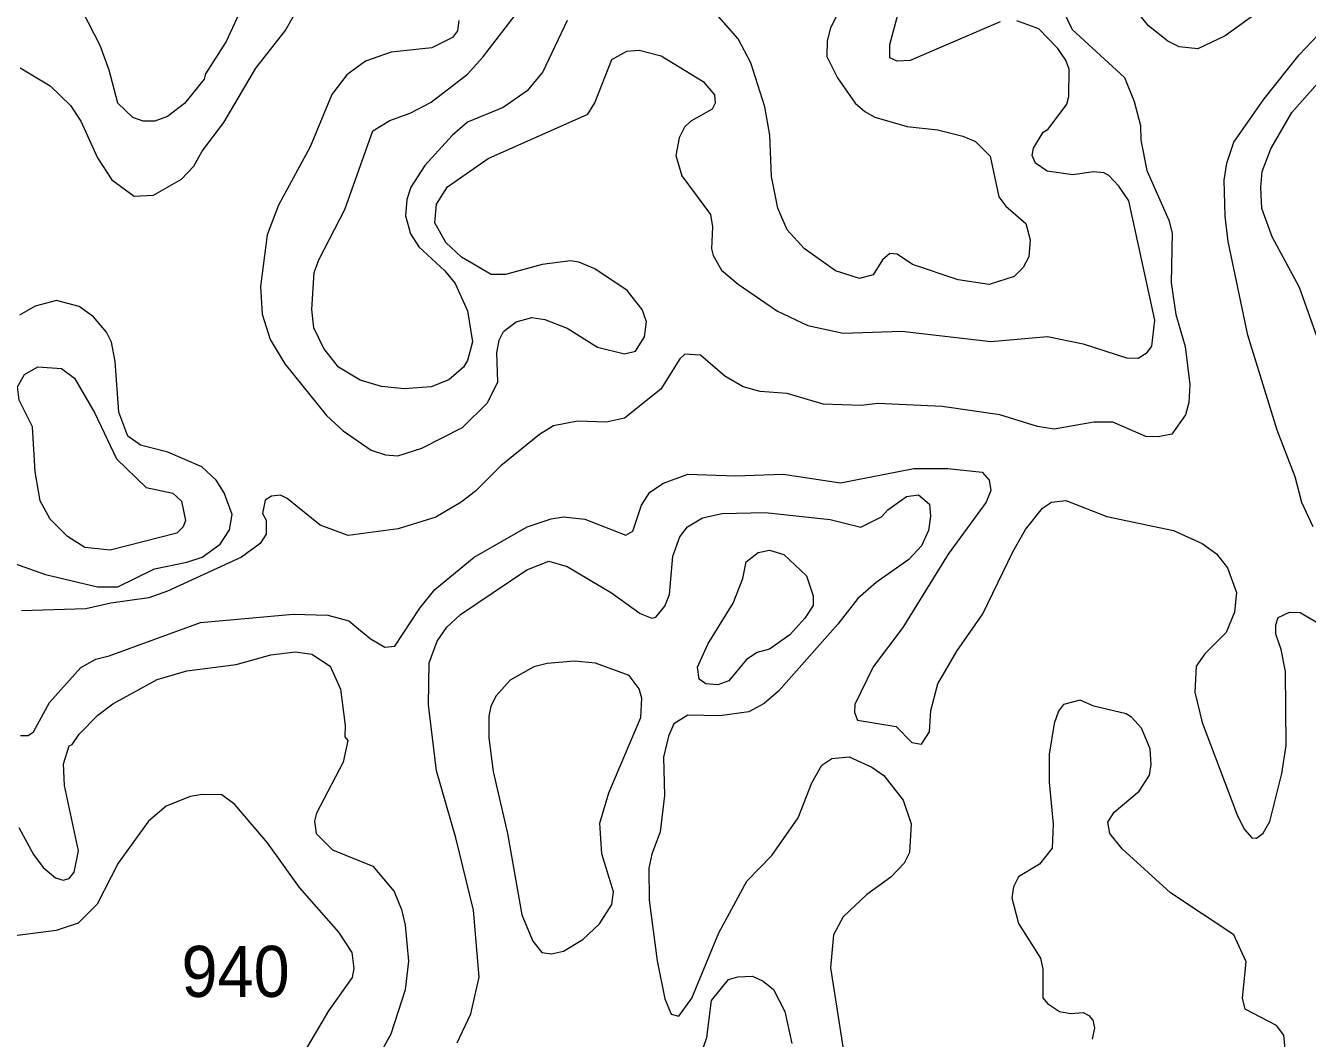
# Model space of a CAD drawing. Extents: x 763.2 to 816.8, y 7896.5 to 7952.7.
# Drawn here: x 770.229 to 774.248, y 7945.766 to 7948.941 of the extents above; entities that cross this region are included whole.
import ezdxf

# ---------------------------------------------------------------- set-up
doc = ezdxf.new("R2010")
doc.units = 0
doc.header["$LTSCALE"] = 0.064
doc.layers.add('2', color=7, linetype='Continuous', lineweight=13)
doc.layers.add('21', color=7, linetype='Continuous')

msp = doc.modelspace()

# ---------------------------------------------------------------- linework, layer by layer
at = {"layer": '2'}
for points in [[(773.285, 7948.9535), (773.0027, 7948.8318), (772.9618, 7948.8299), (772.9391, 7948.8407), (772.9386, 7948.8821), (772.9914, 7949.0775)], [(774.1849, 7949.0508), (773.9904, 7948.9096), (773.9051, 7948.8685), (773.8468, 7948.8751), (773.8103, 7948.8924), (773.75, 7948.9409), (773.6776, 7949.0307)], [(770.2116, 7948.8088), (770.3058, 7948.753), (770.3694, 7948.691), (770.4014, 7948.6423), (770.4541, 7948.5273), (770.4987, 7948.4584), (770.5689, 7948.4065), (770.6294, 7948.4098), (770.7178, 7948.4606), (770.7556, 7948.5011), (770.7825, 7948.5476), (770.8505, 7948.6383), (770.9505, 7948.8078), (771.0429, 7948.9254), (771.0944, 7949.017)], [(770.8959, 7948.9749), (770.8576, 7948.8922), (770.7932, 7948.7907), (770.7886, 7948.774), (770.727, 7948.6977), (770.6735, 7948.657), (770.634, 7948.6415), (770.5971, 7948.6415), (770.565, 7948.6531), (770.518, 7948.6989), (770.491, 7948.8021), (770.4621, 7948.879), (770.3893, 7949.0215)], [(771.132, 7947.9944), (771.126, 7948.0513), (771.1335, 7948.1673), (771.1493, 7948.2096), (771.2302, 7948.3646), (771.3177, 7948.6122), (771.3708, 7948.6445), (771.4371, 7948.6678), (771.5001, 7948.7017), (771.6144, 7948.7897), (771.6625, 7948.8429), (771.7853, 7949.0018)], [(773.2081, 7948.5787), (773.254, 7948.5321), (773.2813, 7948.4047), (773.303, 7948.3755), (773.3654, 7948.3211), (773.3792, 7948.2702), (773.3753, 7948.217), (773.3575, 7948.1832), (773.3286, 7948.1545), (773.2504, 7948.1302), (773.153, 7948.1448), (773.0096, 7948.193), (772.9616, 7948.2253), (772.9388, 7948.2267), (772.9157, 7948.2072), (772.8864, 7948.1603), (772.8434, 7948.1483), (772.7684, 7948.1727), (772.6698, 7948.2432), (772.6169, 7948.301), (772.5872, 7948.3695), (772.5673, 7948.4688), (772.563, 7948.5979), (772.5472, 7948.687), (772.5029, 7948.8244), (772.4633, 7948.9005), (772.3636, 7949.0125)], [(772.7846, 7948.996), (772.7528, 7948.9347), (772.7428, 7948.8937), (772.7417, 7948.8452), (772.7743, 7948.7778), (772.8306, 7948.6984), (772.8603, 7948.6722)], [(771.5875, 7948.9577), (771.5833, 7948.9248), (771.5671, 7948.9038), (771.5023, 7948.8716), (771.3748, 7948.8583), (771.2946, 7948.8298), (771.2355, 7948.787), (771.1884, 7948.7251), (771.1212, 7948.5614), (771.0214, 7948.3781), (770.9866, 7948.2853), (770.9649, 7948.1236), (770.9702, 7948.0367), (770.9952, 7947.9579), (771.0414, 7947.8816), (771.172, 7947.7194), (771.2245, 7947.6707), (771.3123, 7947.6106), (771.3576, 7947.5961), (771.3964, 7947.5928), (771.4713, 7947.6169), (771.5992, 7947.6817), (771.6769, 7947.759), (771.7092, 7947.8246), (771.7062, 7947.9156), (771.7135, 7947.955), (771.7274, 7947.9821), (771.7671, 7948.0132), (771.8164, 7948.0265), (771.8566, 7948.0202), (771.927, 7947.9934), (772.022, 7947.9329), (772.1065, 7947.912), (772.1417, 7947.9205), (772.1696, 7947.9663)], [(771.9266, 7948.9574), (771.851, 7948.7968), (771.8018, 7948.7371), (771.7264, 7948.6844), (771.6149, 7948.6389), (771.5663, 7948.5969), (771.4803, 7948.5027), (771.4363, 7948.4352), (771.4244, 7948.3963), (771.4203, 7948.3452), (771.436, 7948.2892), (771.462, 7948.2476), (771.5432, 7948.1731), (771.5753, 7948.1329), (771.6142, 7948.0474), (771.6304, 7947.9501), (771.6145, 7947.8916), (771.6022, 7947.8703), (771.5559, 7947.8308), (771.5009, 7947.8094), (771.416, 7947.8031), (771.3445, 7947.8097), (771.2781, 7947.8297), (771.2094, 7947.8711), (771.1638, 7947.9297), (771.132, 7947.9944)], [(772.1696, 7947.9663), (772.1759, 7948.0125), (772.1625, 7948.052), (772.1147, 7948.1109), (772.0133, 7948.1794), (771.9639, 7948.2003), (771.9379, 7948.204), (771.8481, 7948.1927), (771.7338, 7948.1617), (771.6888, 7948.1616), (771.5954, 7948.216), (771.5467, 7948.2617), (771.5123, 7948.3231), (771.5168, 7948.3817), (771.5521, 7948.4362), (771.6788, 7948.5248), (771.9917, 7948.6643), (772.0136, 7948.6995), (772.0671, 7948.8357), (772.1146, 7948.8612), (772.1523, 7948.8645), (772.2221, 7948.8466), (772.353, 7948.7665), (772.3895, 7948.7246), (772.3913, 7948.6982), (772.3818, 7948.68), (772.3148, 7948.6415), (772.2947, 7948.6231), (772.278, 7948.5896), (772.2681, 7948.534), (772.287, 7948.4707), (772.3765, 7948.3495), (772.383, 7948.3109), (772.38, 7948.2419), (772.3844, 7948.2205), (772.4111, 7948.1748), (772.463, 7948.1306), (772.587, 7948.0464), (772.6814, 7948.0012), (772.7926, 7947.9775), (772.9766, 7947.9839), (773.256, 7947.9511), (773.4329, 7947.9673), (773.5449, 7947.944), (773.6808, 7947.9003), (773.7179, 7947.8988), (773.7458, 7947.917), (773.7603, 7947.937), (773.7701, 7948.0184), (773.6882, 7948.3924), (773.6572, 7948.4385), (773.626, 7948.4715), (773.6104, 7948.4796), (773.5773, 7948.4836), (773.5131, 7948.4738), (773.4323, 7948.4851), (773.3953, 7948.5108), (773.3858, 7948.5344), (773.3891, 7948.5574), (773.4196, 7948.6076), (773.4354, 7948.6174), (773.494, 7948.6956), (773.5006, 7948.7192), (773.501, 7948.8055), (773.4906, 7948.8332), (773.4658, 7948.8701), (773.4066, 7948.931), (773.337, 7948.9566)], [(773.4834, 7948.986), (773.5104, 7948.9295), (773.6744, 7948.7791), (773.7057, 7948.7035), (773.7246, 7948.6281), (773.7262, 7948.5823), (773.7449, 7948.4874), (773.8143, 7948.3313), (773.8244, 7948.2912)], [(774.2664, 7947.37), (774.2306, 7947.4459), (774.2102, 7947.5268), (774.1532, 7947.6733), (774.0621, 7947.9714), (774.0004, 7948.2649), (773.9905, 7948.3445), (773.9872, 7948.457), (773.9957, 7948.5098), (774.0181, 7948.576), (774.1125, 7948.7125), (774.2222, 7948.85), (774.2818, 7948.913)], [(774.2789, 7947.9648), (774.2235, 7948.1209), (774.1377, 7948.2795), (774.1061, 7948.3677), (774.1021, 7948.4335), (774.107, 7948.4844), (774.1341, 7948.5556), (774.1992, 7948.6692), (774.3038, 7948.787)], [(772.8603, 7948.6722), (772.892, 7948.6547), (772.9931, 7948.6251), (773.0884, 7948.6152), (773.1681, 7948.5953), (773.2081, 7948.5787)], [(773.8244, 7948.2912), (773.821, 7948.1349), (773.8357, 7948.0362), (773.8656, 7947.9356), (773.8802, 7947.8165), (773.877, 7947.7594)], [(770.1902, 7947.2563), (770.2908, 7947.2209), (770.4537, 7947.182), (770.5176, 7947.1821), (770.6326, 7947.2382), (770.7338, 7947.2593), (770.7818, 7947.2754), (770.8388, 7947.3156), (770.8679, 7947.3611), (770.876, 7947.4089), (770.8511, 7947.4767), (770.8263, 7947.516), (770.7817, 7947.5584), (770.6747, 7947.604), (770.5886, 7947.6257), (770.5491, 7947.6539), (770.5211, 7947.7299), (770.5097, 7947.8887), (770.4979, 7947.9494), (770.482, 7947.9801), (770.4419, 7948.0285), (770.3962, 7948.061), (770.3256, 7948.0792), (770.2589, 7948.062), (770.2091, 7948.0342)], [(773.877, 7947.7594), (773.866, 7947.7207), (773.8231, 7947.6611), (773.7801, 7947.652), (773.7416, 7947.6536), (773.638, 7947.6979), (773.579, 7947.6978), (773.4541, 7947.6766), (773.4021, 7947.6848), (773.2837, 7947.7209), (773.103, 7947.7472), (772.9017, 7947.7572), (772.8493, 7947.7506), (772.7299, 7947.7546), (772.6172, 7947.7881), (772.5327, 7947.794), (772.4792, 7947.8094), (772.4214, 7947.8428), (772.3451, 7947.9079), (772.2956, 7947.9115), (772.2808, 7947.897), (772.2204, 7947.8016), (772.1064, 7947.7112), (772.0502, 7947.6983), (771.9598, 7947.7012), (771.8838, 7947.6863), (771.8403, 7947.6596), (771.7188, 7947.561), (771.6391, 7947.4816), (771.5949, 7947.447), (771.5147, 7947.4003), (771.3965, 7947.3642), (771.2401, 7947.343), (771.1528, 7947.3755), (771.0493, 7947.4592), (771.028, 7947.4693), (770.9996, 7947.4665), (770.9802, 7947.4532), (770.9717, 7947.4123), (770.9829, 7947.3908), (770.9829, 7947.3473), (770.9637, 7947.3175), (770.906, 7947.275), (770.674, 7947.1688), (770.6148, 7947.1474), (770.4959, 7947.1307), (770.4176, 7947.1129), (770.2155, 7947.1063)], [(770.2124, 7946.7157), (770.2361, 7946.7153), (770.2533, 7946.7274), (770.303, 7946.8193), (770.4012, 7946.9286), (770.4486, 7946.9556), (770.4905, 7946.9653), (770.7765, 7947.0702), (771.0678, 7947.0963), (771.1761, 7947.0928), (771.2426, 7947.0749), (771.309, 7947.0204), (771.3553, 7946.9924), (771.3862, 7946.996), (771.4649, 7947.1151), (771.5117, 7947.1732), (771.6348, 7947.275), (771.8011, 7947.3697), (771.8764, 7947.3953), (771.9158, 7947.4019), (771.9828, 7947.3937), (772.1114, 7947.3435), (772.1333, 7947.3567), (772.1604, 7947.438), (772.1861, 7947.4791), (772.2286, 7947.5072), (772.3052, 7947.5349), (772.4537, 7947.5304), (772.6041, 7947.5352), (772.7841, 7947.5075), (773.0142, 7947.5533), (773.1205, 7947.553), (773.2282, 7947.5414), (773.2502, 7947.5162), (773.2558, 7947.4838), (773.2412, 7947.447), (773.1219, 7947.2841), (772.9793, 7947.0548), (772.8864, 7946.931), (772.829, 7946.8135), (772.8276, 7946.7875), (772.8371, 7946.7642), (772.9591, 7946.7439), (773.0079, 7946.6941), (773.0385, 7946.6889), (773.0634, 7946.7268), (773.0676, 7946.7937), (773.0899, 7946.8778), (773.1489, 7946.9801), (773.2308, 7947.0975), (773.3248, 7947.292), (773.3646, 7947.3616), (773.4174, 7947.4287), (773.4463, 7947.4469), (773.491, 7947.4531), (773.6197, 7947.402), (773.8285, 7947.3583), (773.9187, 7947.3179), (773.9635, 7947.2858), (773.9977, 7947.2414), (774.0264, 7947.1638), (774.0202, 7947.1021), (773.9933, 7947.0391), (773.9264, 7946.9715), (773.9001, 7946.9328), (773.8953, 7946.8517), (773.9182, 7946.7561), (774.0296, 7946.4644), (774.0513, 7946.4211), (774.0744, 7946.395), (774.0892, 7946.3935), (774.1097, 7946.4091), (774.1312, 7946.4461), (774.1683, 7946.5967), (774.1824, 7946.6847), (774.1795, 7946.9166), (774.1663, 7946.9856), (774.1499, 7947.033), (774.1499, 7947.0629), (774.1573, 7947.0855), (774.1925, 7947.103), (774.2259, 7947.101), (774.4881, 7946.9477)], [(771.5819, 7945.7524), (771.6247, 7945.8434), (771.6515, 7945.9583), (771.6335, 7946.1686), (771.5777, 7946.3947), (771.5171, 7946.605), (771.4926, 7946.8122), (771.4941, 7946.9436), (771.5196, 7947.0113), (771.55, 7947.0553), (771.5927, 7947.0948), (771.8002, 7947.2353), (771.8693, 7947.2622), (771.9269, 7947.2456), (772.0657, 7947.163), (772.1558, 7947.0985), (772.1921, 7947.0837), (772.2055, 7947.0869), (772.2335, 7947.1212), (772.2476, 7947.1583), (772.2582, 7947.2781), (772.2802, 7947.3389), (772.304, 7947.3705), (772.3513, 7947.3987), (772.4135, 7947.4119), (772.5475, 7947.4152), (772.7521, 7947.3926), (772.8484, 7947.3695), (772.9129, 7947.4014), (772.9326, 7947.4238), (772.9915, 7947.4654), (773.0293, 7947.4708), (773.0633, 7947.4408), (773.0668, 7947.4037), (773.0605, 7947.3589), (773.0382, 7947.3109), (772.9981, 7947.268), (772.8965, 7947.1954), (772.8382, 7947.1454), (772.7754, 7947.0648), (772.5902, 7946.8549), (772.5448, 7946.8159), (772.4968, 7946.7903), (772.4061, 7946.7777), (772.3055, 7946.7792), (772.2618, 7946.7526), (772.2449, 7946.7142), (772.2291, 7946.6483), (772.2318, 7946.5279), (772.2186, 7946.4138), (772.1921, 7946.344), (772.1827, 7946.2994), (772.184, 7946.1999), (772.2097, 7946.0096), (772.2338, 7945.8903), (772.2535, 7945.8416), (772.2773, 7945.8361), (772.3177, 7945.8925), (772.4022, 7946.0975), (772.49, 7946.2586), (772.5692, 7946.3394), (772.6512, 7946.4578), (772.6948, 7946.5675), (772.7254, 7946.6228), (772.7569, 7946.6434), (772.8112, 7946.6492), (772.8827, 7946.6165), (772.92, 7946.5906), (772.9808, 7946.5131), (773.0061, 7946.4393), (773.0009, 7946.3488), (772.984, 7946.3157), (772.9421, 7946.2717), (772.8664, 7946.2172), (772.7931, 7946.1469), (772.762, 7946.0913), (772.753, 7945.9878), (772.7931, 7945.7335)], [(770.2077, 7946.4272), (770.2533, 7946.3422), (770.2839, 7946.3015), (770.3223, 7946.27), (770.3459, 7946.2618), (770.3647, 7946.267), (770.3813, 7946.287), (770.3945, 7946.3545), (770.3503, 7946.5591), (770.347, 7946.6273), (770.3651, 7946.6837), (770.3749, 7946.688), (770.3963, 7946.7202), (770.4554, 7946.7792), (770.5019, 7946.8152), (770.6411, 7946.891), (770.7338, 7946.919), (770.8894, 7946.9384), (770.9975, 7946.9685), (771.075, 7946.9781), (771.1265, 7946.9713), (771.1835, 7946.9336), (771.2165, 7946.8607), (771.231, 7946.7471), (771.2295, 7946.7115), (771.2389, 7946.7001), (771.2247, 7946.632), (771.1412, 7946.4718), (771.1343, 7946.4473), (771.1401, 7946.4083), (771.1906, 7946.3571), (771.3178, 7946.3057), (771.3839, 7946.227)], [(774.181, 7945.7118), (774.1747, 7945.7761), (774.1513, 7945.8062), (774.053, 7945.858), (774.0447, 7945.8925), (774.0561, 7946.0062), (774.0179, 7946.0906), (773.8196, 7946.2222), (773.6681, 7946.3603), (773.6287, 7946.4083), (773.6226, 7946.4439), (773.6428, 7946.4756), (773.7213, 7946.5415), (773.7534, 7946.5916), (773.7587, 7946.6248), (773.7555, 7946.6735), (773.7282, 7946.7386), (773.6967, 7946.7737), (773.6806, 7946.7833), (773.5786, 7946.8082), (773.536, 7946.8266), (773.4831, 7946.813), (773.4679, 7946.7925), (773.454, 7946.7539), (773.4383, 7946.6576), (773.4383, 7946.569), (773.4513, 7946.4374), (773.4482, 7946.3625), (773.4081, 7946.3119), (773.3424, 7946.2723), (773.3269, 7946.2416), (773.3216, 7946.2073), (773.3428, 7946.1259), (773.4117, 7946.0181), (773.4185, 7945.9831), (773.4192, 7945.8931), (773.4335, 7945.8754), (773.4706, 7945.8505), (773.5059, 7945.8443), (773.5457, 7945.8474), (773.5634, 7945.838), (773.5759, 7945.823), (773.5803, 7945.7994), (773.5731, 7945.7633)], [(771.0655, 7945.6591), (771.18, 7945.8527), (771.2537, 7945.9573), (771.2589, 7945.9853), (771.2529, 7946.0359), (771.2108, 7946.0994), (771.0876, 7946.2389), (770.9874, 7946.3788), (770.8846, 7946.4997), (770.8442, 7946.5294), (770.7824, 7946.5311), (770.7447, 7946.5244), (770.6689, 7946.4939), (770.6144, 7946.4467), (770.5191, 7946.3152), (770.4533, 7946.1871), (770.3929, 7946.1274), (770.3242, 7946.104), (770.0895, 7946.0736)], [(771.3839, 7946.227), (771.4078, 7946.1702), (771.4185, 7946.1212), (771.4298, 7946.0083), (771.4186, 7945.9188), (771.3737, 7945.7794)], [(772.3435, 7945.7051), (772.3645, 7945.7689), (772.38, 7945.8852), (772.4326, 7945.9508), (772.4621, 7945.9591), (772.508, 7945.9608), (772.5422, 7945.9452), (772.5744, 7945.9192), (772.6094, 7945.8504), (772.6316, 7945.7498)], [(771.3737, 7945.7794), (771.2714, 7945.5947)]]:
    msp.add_lwpolyline(points, dxfattribs=at)
for points in [[(770.2499, 7947.6831), (770.2084, 7947.7667), (770.2026, 7947.8095), (770.2255, 7947.8473), (770.2672, 7947.8719), (770.3411, 7947.866), (770.3819, 7947.8367), (770.4458, 7947.7268), (770.5134, 7947.583), (770.6066, 7947.4933), (770.6903, 7947.4758), (770.7176, 7947.4505), (770.7296, 7947.3895), (770.7226, 7947.3703), (770.7025, 7947.3498), (770.4938, 7947.2973), (770.4138, 7947.305), (770.3601, 7947.3397), (770.3059, 7947.3946), (770.2737, 7947.4519), (770.259, 7947.5426)], [(772.4476, 7947.131), (772.4777, 7947.2076), (772.4886, 7947.2607), (772.5259, 7947.2894), (772.562, 7947.2968), (772.607, 7947.2833), (772.6772, 7947.2165), (772.6985, 7947.1539), (772.6985, 7947.1234), (772.6723, 7947.0835), (772.6253, 7947.0315), (772.5612, 7946.9867), (772.5233, 7946.9757), (772.4897, 7946.9541), (772.4345, 7946.8874), (772.399, 7946.8745), (772.3616, 7946.8775), (772.3413, 7946.8924), (772.3357, 7946.9302), (772.3684, 7947.0025)], [(772.1217, 7946.904), (772.0162, 7946.9424), (771.9495, 7946.9486), (771.8638, 7946.9419), (771.8222, 7946.931), (771.7483, 7946.8889), (771.7046, 7946.8398), (771.6875, 7946.8075), (771.6815, 7946.7767), (771.6814, 7946.708), (771.6944, 7946.6031), (771.7403, 7946.4085), (771.7843, 7946.1537), (771.8192, 7946.0705), (771.8477, 7946.035), (771.878, 7946.0317), (771.9158, 7946.0396), (771.9756, 7946.0759), (772.0282, 7946.1256), (772.0668, 7946.1862), (772.0723, 7946.2252), (772.0359, 7946.3444), (772.0299, 7946.4407), (772.0578, 7946.536), (772.158, 7946.7727), (772.1611, 7946.8325), (772.1523, 7946.8626)]]:
    msp.add_lwpolyline(points, close=True, dxfattribs=at)

# ---------------------------------------------------------------- texts
at = {"layer": '21', "width": 0.95}
msp.add_text('940', height=0.16, dxfattribs=at).set_placement((770.7175, 7945.8962))

doc.saveas('drawing.dxf')
